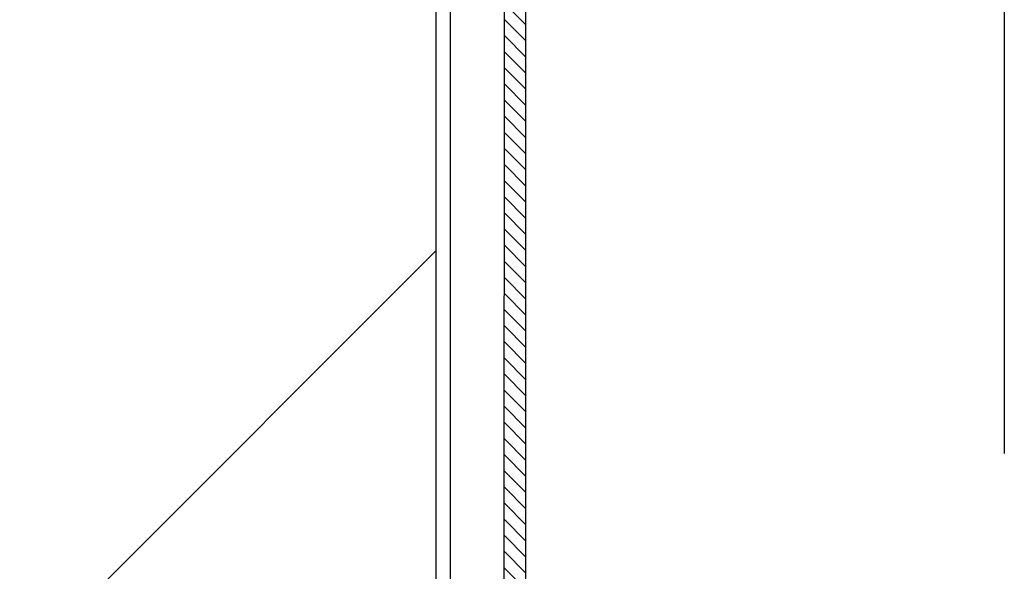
# Model space of a CAD drawing. Header units: millimetres. Extents: x 4747 to 1198744, y 17680 to 73179.
# Tile 336 of 377: x 128220 to 128494, y 52193 to 52346. Entities that reach past the tile are written whole.
import ezdxf

# ---------------------------------------------------------------- set-up
doc = ezdxf.new("R2010")
doc.units = ezdxf.units.MM
doc.linetypes.add('ACAD_ISO10W100', pattern=[18, 12, -3, 0, -3])

msp = doc.modelspace()

# ---------------------------------------------------------------- hatches: boundary and pattern name
h = msp.add_hatch()
h.set_pattern_fill('ANSI33', color=256, scale=50)
h.set_pattern_definition([(45, (42400.1, 91172.18), (-224.5064, 224.5064), []), (45, (42624.6, 91172.18), (-224.5064, 224.5064), [158.75, -79.375])])
h.paths.add_polyline_path([(127935.59851, 51321.72172), (128335.59894, 51321.72172), (128335.59852, 52427.17352), (128324.58417, 52427.17604), (128324.58417, 52461.17604), (127935.59851, 52461.17604)])
at = {"lineweight": 9}
h = msp.add_hatch(dxfattribs=at)
h.set_pattern_fill('ANSI31', color=256, angle=90)
h.set_pattern_definition([(135, (42400.086, 91010.9538), (-2.24506403, -2.24506403), [])])
h.paths.add_polyline_path([(128354.20447, 51321.72172), (128360.59851, 51321.72172), (128360.59851, 52436.17478), (128354.67399, 52436.17727)])

# ---------------------------------------------------------------- linework, layer by layer
at = {"linetype": 'ACAD_ISO10W100', "ltscale": 20}
msp.add_line((128493.75799, 54266.17604), (128493.75799, 51103.31738), dxfattribs=at)
for p, q in [((128335.59894, 51321.72172), (128335.59851, 52461.09452)), ((128335.59855, 52283.88654), (128335.59851, 52461.09452)), ((128339.59851, 51321.72172), (128339.59851, 52461.17604)), ((128360.59851, 51321.72172), (128360.59851, 52456.17604)), ((128354.20447, 51321.72172), (128354.67399, 52436.17727))]:
    msp.add_line(p, q)

doc.saveas('drawing.dxf')
